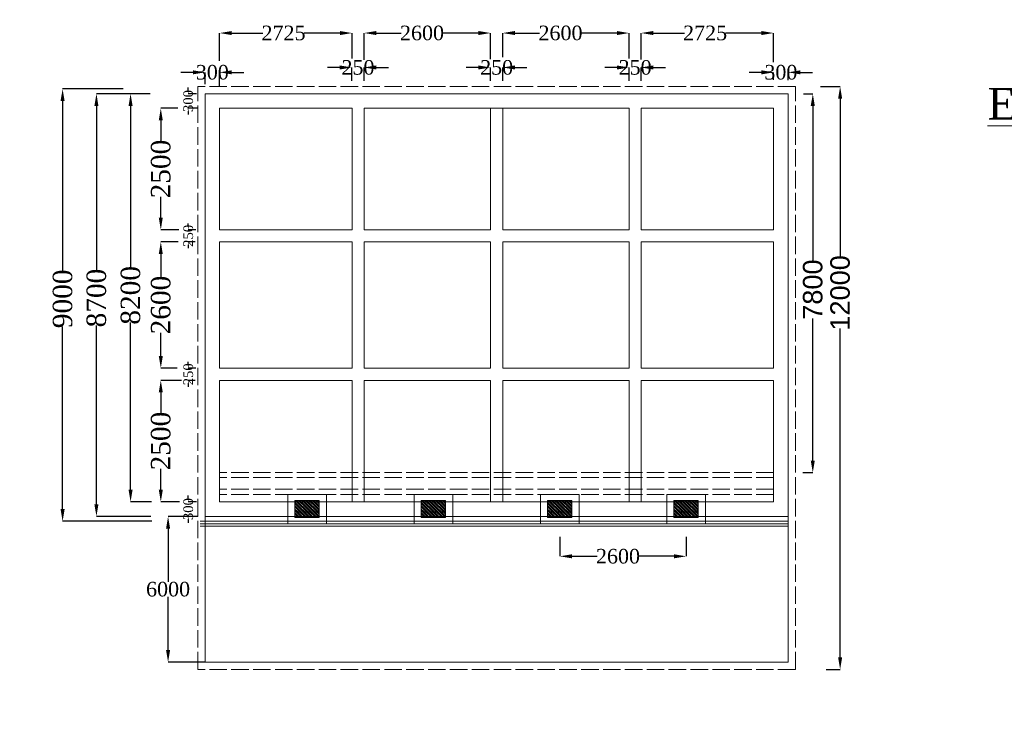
# Model space of a CAD drawing. Header units: millimetres. Extents: x -20950785 to 389010297, y -11535949 to 14056629.
# Tile 439 of 654: x 14643128 to 14683652, y -404768 to -376252. Entities that reach past the tile are written whole.
import ezdxf

# ---------------------------------------------------------------- set-up
doc = ezdxf.new("R2010")
doc.units = ezdxf.units.MM
doc.header["$LTSCALE"] = 60
doc.header["$MEASUREMENT"] = 0
doc.linetypes.add('ACAD_ISO02W100', pattern=[15, 12, -3])
doc.linetypes.add('HIDDEN', pattern=[0.375, 0.25, -0.125])
doc.layers.add('TEXT', color=7, linetype='Continuous')
doc.styles.add('PDF Arial Bold', font='times.ttf')
doc.dimstyles.get("Standard").update_dxf_attribs({"dimtxt": 400, "dimasz": 215, "dimexe": 0.18, "dimexo": 0.0625, "dimgap": 0.09, "dimtad": 0, "dimtih": 1, "dimtoh": 1, "dimdec": 0, "dimzin": 4, "dimdsep": 46, "dimtxsty": 'Standard', "dimblk": 'OPEN90', "dimcen": 0, "dimadec": 0, "dimazin": 1, "dimtfac": 1, "dimtdec": 0, "dimtix": 1, "dimtofl": 0, "dimtmove": 0, "dimatfit": 3, "dimldrblk": 'OPEN30', "dimfxl": 1, "dimtolj": 1, "dimtzin": 0, "dimarcsym": 0})

# ---------------------------------------------------------------- blocks, each defined once
blk = doc.blocks.new('*D4197')
at = {"color": 0, "linetype": 'Continuous', "lineweight": -2, "ltscale": 2, "transparency": 16777216}
for p, q in [((14675391, -379301), (14675770, -379301)), ((14675770, -379801), (14675770, -386175)), ((14675770, -394401), (14675770, -388555)), ((14675360, -394901), (14675770, -394901))]:
    blk.add_line(p, q, dxfattribs=at)
at = {"color": 0, "linetype": 'Continuous', "lineweight": 9, "ltscale": 2, "transparency": 16777216}
for points in [[(14675686, -379801), (14675853, -379801), (14675770, -379301)], [(14675686, -394401), (14675853, -394401), (14675770, -394901)]]:
    blk.add_solid(points, dxfattribs=at)
at = {"layer": 'Defpoints', "color": 0, "linetype": 'Continuous', "lineweight": 9, "ltscale": 2, "transparency": 16777216}
for p in [(14675391, -379301), (14675360, -394901), (14675770, -394901)]:
    blk.add_point(p, dxfattribs=at)
at = {"color": 0, "linetype": 'Continuous', "lineweight": 9, "ltscale": 2, "transparency": 16777216, "insert": (14675770, -387365), "char_height": 800, "attachment_point": 5, "rotation": 90, "style": 'PDF Arial Bold'}
blk.add_mtext('\\A1;{\\fArial|b0|i0|c0|p34;7800}', dxfattribs=at)
blk = doc.blocks.new('*D4198')
at = {"color": 0, "linetype": 'Continuous', "lineweight": -2, "ltscale": 2, "transparency": 16777216}
for p, q in [((14676085, -379001), (14676895, -379001)), ((14676895, -379501), (14676895, -386035)), ((14676895, -402501), (14676895, -388968)), ((14676324, -403001), (14676895, -403001))]:
    blk.add_line(p, q, dxfattribs=at)
at = {"color": 0, "linetype": 'Continuous', "lineweight": 9, "ltscale": 2, "transparency": 16777216}
for points in [[(14676812, -379501), (14676978, -379501), (14676895, -379001)], [(14676812, -402501), (14676978, -402501), (14676895, -403001)]]:
    blk.add_solid(points, dxfattribs=at)
at = {"layer": 'Defpoints', "color": 0, "linetype": 'Continuous', "lineweight": 9, "ltscale": 2, "transparency": 16777216}
for p in [(14676085, -379001), (14676324, -403001), (14676895, -403001)]:
    blk.add_point(p, dxfattribs=at)
at = {"color": 0, "linetype": 'Continuous', "lineweight": 9, "ltscale": 2, "transparency": 16777216, "insert": (14676895, -387501), "char_height": 800, "attachment_point": 5, "rotation": 90, "style": 'PDF Arial Bold'}
blk.add_mtext('\\A1;{\\fArial|b0|i0|c0|p34;12000}', dxfattribs=at)
blk = doc.blocks.new('*D4201')
at = {"color": 0, "linetype": 'Continuous', "lineweight": -2, "ltscale": 2, "transparency": 16777216}
for p, q in [((14668707, -377886), (14668707, -376802)), ((14669207, -376802), (14670489, -376802)), ((14673657, -376802), (14672183, -376802)), ((14674157, -378008), (14674157, -376802))]:
    blk.add_line(p, q, dxfattribs=at)
at = {"color": 0, "linetype": 'Continuous', "lineweight": 9, "ltscale": 2, "transparency": 16777216}
for points in [[(14669207, -376719), (14669207, -376885), (14668707, -376802)], [(14673657, -376719), (14673657, -376885), (14674157, -376802)]]:
    blk.add_solid(points, dxfattribs=at)
at = {"layer": 'Defpoints', "color": 0, "linetype": 'Continuous', "lineweight": 9, "ltscale": 2, "transparency": 16777216}
for p in [(14668707, -376802), (14668707, -377886), (14674157, -378008)]:
    blk.add_point(p, dxfattribs=at)
at = {"color": 0, "linetype": 'Continuous', "lineweight": 9, "ltscale": 2, "transparency": 16777216, "insert": (14671336, -376802), "char_height": 600, "attachment_point": 5, "style": 'PDF Arial Bold'}
blk.add_mtext('\\A1;2725', dxfattribs=at)
blk = doc.blocks.new('*D4202')
at = {"color": 0, "linetype": 'Continuous', "lineweight": -2, "ltscale": 2, "transparency": 16777216}
for p, q in [((14663007, -377796), (14663007, -376802)), ((14663507, -376802), (14664525, -376802)), ((14667707, -376802), (14666247, -376802)), ((14668207, -377853), (14668207, -376802))]:
    blk.add_line(p, q, dxfattribs=at)
at = {"color": 0, "linetype": 'Continuous', "lineweight": 9, "ltscale": 2, "transparency": 16777216}
for points in [[(14663507, -376719), (14663507, -376885), (14663007, -376802)], [(14667707, -376719), (14667707, -376885), (14668207, -376802)]]:
    blk.add_solid(points, dxfattribs=at)
at = {"layer": 'Defpoints', "color": 0, "linetype": 'Continuous', "lineweight": 9, "ltscale": 2, "transparency": 16777216}
for p in [(14663007, -376802), (14663007, -377796), (14668207, -377853)]:
    blk.add_point(p, dxfattribs=at)
at = {"color": 0, "linetype": 'Continuous', "lineweight": 9, "ltscale": 2, "transparency": 16777216, "insert": (14665386, -376802), "char_height": 600, "attachment_point": 5, "style": 'PDF Arial Bold'}
blk.add_mtext('\\A1;2600', dxfattribs=at)
blk = doc.blocks.new('*D4203')
at = {"color": 0, "linetype": 'Continuous', "lineweight": -2, "ltscale": 2, "transparency": 16777216}
for p, q in [((14657307, -377900), (14657307, -376802)), ((14657807, -376802), (14658825, -376802)), ((14662007, -376802), (14660547, -376802)), ((14662507, -377877), (14662507, -376802))]:
    blk.add_line(p, q, dxfattribs=at)
at = {"color": 0, "linetype": 'Continuous', "lineweight": 9, "ltscale": 2, "transparency": 16777216}
for points in [[(14657807, -376719), (14657807, -376885), (14657307, -376802)], [(14662007, -376719), (14662007, -376885), (14662507, -376802)]]:
    blk.add_solid(points, dxfattribs=at)
at = {"layer": 'Defpoints', "color": 0, "linetype": 'Continuous', "lineweight": 9, "ltscale": 2, "transparency": 16777216}
for p in [(14657307, -376802), (14657307, -377900), (14662507, -377877)]:
    blk.add_point(p, dxfattribs=at)
at = {"color": 0, "linetype": 'Continuous', "lineweight": 9, "ltscale": 2, "transparency": 16777216, "insert": (14659686, -376802), "char_height": 600, "attachment_point": 5, "style": 'PDF Arial Bold'}
blk.add_mtext('\\A1;2600', dxfattribs=at)
blk = doc.blocks.new('*D4204')
at = {"color": 0, "linetype": 'Continuous', "lineweight": -2, "ltscale": 2, "transparency": 16777216}
for p, q in [((14651357, -377948), (14651357, -376802)), ((14651857, -376802), (14653139, -376802)), ((14656307, -376802), (14654833, -376802)), ((14656807, -377852), (14656807, -376802))]:
    blk.add_line(p, q, dxfattribs=at)
at = {"color": 0, "linetype": 'Continuous', "lineweight": 9, "ltscale": 2, "transparency": 16777216}
for points in [[(14651857, -376719), (14651857, -376885), (14651357, -376802)], [(14656307, -376719), (14656307, -376885), (14656807, -376802)]]:
    blk.add_solid(points, dxfattribs=at)
at = {"layer": 'Defpoints', "color": 0, "linetype": 'Continuous', "lineweight": 9, "ltscale": 2, "transparency": 16777216}
for p in [(14651357, -376802), (14651357, -377948), (14656807, -377852)]:
    blk.add_point(p, dxfattribs=at)
at = {"color": 0, "linetype": 'Continuous', "lineweight": 9, "ltscale": 2, "transparency": 16777216, "insert": (14653986, -376802), "char_height": 600, "attachment_point": 5, "style": 'PDF Arial Bold'}
blk.add_mtext('\\A1;2725', dxfattribs=at)
blk = doc.blocks.new('*D4205')
at = {"color": 0, "linetype": 'Continuous', "lineweight": -2, "ltscale": 2, "transparency": 16777216}
for p, q in [((14667707, -378220), (14667207, -378220)), ((14668207, -378763), (14668207, -378220)), ((14668707, -378774), (14668707, -378220)), ((14669207, -378220), (14669707, -378220))]:
    blk.add_line(p, q, dxfattribs=at)
at = {"color": 0, "linetype": 'Continuous', "lineweight": 9, "ltscale": 2, "transparency": 16777216}
for points in [[(14667707, -378137), (14667707, -378303), (14668207, -378220)], [(14669207, -378137), (14669207, -378303), (14668707, -378220)]]:
    blk.add_solid(points, dxfattribs=at)
at = {"layer": 'Defpoints', "color": 0, "linetype": 'Continuous', "lineweight": 9, "ltscale": 2, "transparency": 16777216}
for p in [(14668207, -378220), (14668207, -378763), (14668707, -378774)]:
    blk.add_point(p, dxfattribs=at)
at = {"color": 0, "linetype": 'Continuous', "lineweight": 9, "ltscale": 2, "transparency": 16777216, "insert": (14668457, -378220), "char_height": 600, "attachment_point": 5, "style": 'PDF Arial Bold'}
blk.add_mtext('\\A1;250', dxfattribs=at)
blk = doc.blocks.new('*D4206')
at = {"color": 0, "linetype": 'Continuous', "lineweight": -2, "ltscale": 2, "transparency": 16777216}
for p, q in [((14662007, -378220), (14661507, -378220)), ((14662507, -378763), (14662507, -378220)), ((14663007, -378774), (14663007, -378220)), ((14663507, -378220), (14664007, -378220))]:
    blk.add_line(p, q, dxfattribs=at)
at = {"color": 0, "linetype": 'Continuous', "lineweight": 9, "ltscale": 2, "transparency": 16777216}
for points in [[(14662007, -378137), (14662007, -378303), (14662507, -378220)], [(14663507, -378137), (14663507, -378303), (14663007, -378220)]]:
    blk.add_solid(points, dxfattribs=at)
at = {"layer": 'Defpoints', "color": 0, "linetype": 'Continuous', "lineweight": 9, "ltscale": 2, "transparency": 16777216}
for p in [(14662507, -378220), (14662507, -378763), (14663007, -378774)]:
    blk.add_point(p, dxfattribs=at)
at = {"color": 0, "linetype": 'Continuous', "lineweight": 9, "ltscale": 2, "transparency": 16777216, "insert": (14662757, -378220), "char_height": 600, "attachment_point": 5, "style": 'PDF Arial Bold'}
blk.add_mtext('\\A1;250', dxfattribs=at)
blk = doc.blocks.new('*D4207')
at = {"color": 0, "linetype": 'Continuous', "lineweight": -2, "ltscale": 2, "transparency": 16777216}
for p, q in [((14656300, -378220), (14655800, -378220)), ((14656800, -378763), (14656800, -378220)), ((14657300, -378774), (14657300, -378220)), ((14657800, -378220), (14658300, -378220))]:
    blk.add_line(p, q, dxfattribs=at)
at = {"color": 0, "linetype": 'Continuous', "lineweight": 9, "ltscale": 2, "transparency": 16777216}
for points in [[(14656300, -378137), (14656300, -378303), (14656800, -378220)], [(14657800, -378137), (14657800, -378303), (14657300, -378220)]]:
    blk.add_solid(points, dxfattribs=at)
at = {"layer": 'Defpoints', "color": 0, "linetype": 'Continuous', "lineweight": 9, "ltscale": 2, "transparency": 16777216}
for p in [(14656800, -378220), (14656800, -378763), (14657300, -378774)]:
    blk.add_point(p, dxfattribs=at)
at = {"color": 0, "linetype": 'Continuous', "lineweight": 9, "ltscale": 2, "transparency": 16777216, "insert": (14657050, -378220), "char_height": 600, "attachment_point": 5, "style": 'PDF Arial Bold'}
blk.add_mtext('\\A1;250', dxfattribs=at)
blk = doc.blocks.new('*D4208')
at = {"color": 0, "linetype": 'Continuous', "lineweight": -2, "ltscale": 2, "transparency": 16777216}
for p, q in [((14673657, -378420), (14673157, -378420)), ((14674157, -378728), (14674157, -378420)), ((14674756, -378740), (14674756, -378420)), ((14675256, -378420), (14675756, -378420))]:
    blk.add_line(p, q, dxfattribs=at)
at = {"color": 0, "linetype": 'Continuous', "lineweight": 9, "ltscale": 2, "transparency": 16777216}
for points in [[(14673657, -378337), (14673657, -378503), (14674157, -378420)], [(14675256, -378337), (14675256, -378503), (14674756, -378420)]]:
    blk.add_solid(points, dxfattribs=at)
at = {"layer": 'Defpoints', "color": 0, "linetype": 'Continuous', "lineweight": 9, "ltscale": 2, "transparency": 16777216}
for p in [(14674157, -378420), (14674157, -378728), (14674756, -378740)]:
    blk.add_point(p, dxfattribs=at)
at = {"color": 0, "linetype": 'Continuous', "lineweight": 9, "ltscale": 2, "transparency": 16777216, "insert": (14674456, -378420), "char_height": 600, "attachment_point": 5, "style": 'PDF Arial Bold'}
blk.add_mtext('\\A1;300', dxfattribs=at)
blk = doc.blocks.new('*D4209')
at = {"color": 0, "linetype": 'Continuous', "lineweight": -2, "ltscale": 2, "transparency": 16777216}
for p, q in [((14650257, -378420), (14649757, -378420)), ((14650757, -378904), (14650757, -378420)), ((14651356, -378974), (14651356, -378420)), ((14651856, -378420), (14652356, -378420))]:
    blk.add_line(p, q, dxfattribs=at)
at = {"color": 0, "linetype": 'Continuous', "lineweight": 9, "ltscale": 2, "transparency": 16777216}
for points in [[(14650257, -378337), (14650257, -378503), (14650757, -378420)], [(14651856, -378337), (14651856, -378503), (14651356, -378420)]]:
    blk.add_solid(points, dxfattribs=at)
at = {"layer": 'Defpoints', "color": 0, "linetype": 'Continuous', "lineweight": 9, "ltscale": 2, "transparency": 16777216}
for p in [(14650757, -378420), (14650757, -378904), (14651356, -378974)]:
    blk.add_point(p, dxfattribs=at)
at = {"color": 0, "linetype": 'Continuous', "lineweight": 9, "ltscale": 2, "transparency": 16777216, "insert": (14651056, -378420), "char_height": 600, "attachment_point": 5, "style": 'PDF Arial Bold'}
blk.add_mtext('\\A1;300', dxfattribs=at)
blk = doc.blocks.new('*D4210')
at = {"color": 0, "linetype": 'Continuous', "lineweight": -2, "ltscale": 2, "transparency": 16777216}
for p, q in [((14649639, -379901), (14648935, -379901)), ((14648935, -380401), (14648935, -381254)), ((14648935, -384401), (14648935, -383549)), ((14649671, -384901), (14648935, -384901))]:
    blk.add_line(p, q, dxfattribs=at)
at = {"color": 0, "linetype": 'Continuous', "lineweight": 9, "ltscale": 2, "transparency": 16777216}
for points in [[(14648852, -380401), (14649018, -380401), (14648935, -379901)], [(14648852, -384401), (14649018, -384401), (14648935, -384901)]]:
    blk.add_solid(points, dxfattribs=at)
at = {"layer": 'Defpoints', "color": 0, "linetype": 'Continuous', "lineweight": 9, "ltscale": 2, "transparency": 16777216}
for p in [(14649639, -379901), (14648935, -384901), (14649671, -384901)]:
    blk.add_point(p, dxfattribs=at)
at = {"color": 0, "linetype": 'Continuous', "lineweight": 9, "ltscale": 2, "transparency": 16777216, "insert": (14648935, -382401), "char_height": 800, "attachment_point": 5, "rotation": 90, "style": 'PDF Arial Bold'}
blk.add_mtext('\\A1;2500', dxfattribs=at)
blk = doc.blocks.new('*D4211')
at = {"color": 0, "linetype": 'Continuous', "lineweight": -2, "ltscale": 2, "transparency": 16777216}
for p, q in [((14649783, -391101), (14648935, -391101)), ((14648935, -391601), (14648935, -392454)), ((14648935, -395601), (14648935, -394749)), ((14649704, -396101), (14648935, -396101))]:
    blk.add_line(p, q, dxfattribs=at)
at = {"color": 0, "linetype": 'Continuous', "lineweight": 9, "ltscale": 2, "transparency": 16777216}
for points in [[(14648852, -391601), (14649018, -391601), (14648935, -391101)], [(14648852, -395601), (14649018, -395601), (14648935, -396101)]]:
    blk.add_solid(points, dxfattribs=at)
at = {"layer": 'Defpoints', "color": 0, "linetype": 'Continuous', "lineweight": 9, "ltscale": 2, "transparency": 16777216}
for p in [(14649783, -391101), (14648935, -396101), (14649704, -396101)]:
    blk.add_point(p, dxfattribs=at)
at = {"color": 0, "linetype": 'Continuous', "lineweight": 9, "ltscale": 2, "transparency": 16777216, "insert": (14648935, -393601), "char_height": 800, "attachment_point": 5, "rotation": 90, "style": 'PDF Arial Bold'}
blk.add_mtext('\\A1;2500', dxfattribs=at)
blk = doc.blocks.new('*D4212')
at = {"color": 0, "linetype": 'Continuous', "lineweight": -2, "ltscale": 2, "transparency": 16777216}
for p, q in [((14649655, -385401), (14648935, -385401)), ((14648935, -385901), (14648935, -386854)), ((14648935, -390101), (14648935, -389149)), ((14649610, -390601), (14648935, -390601))]:
    blk.add_line(p, q, dxfattribs=at)
at = {"color": 0, "linetype": 'Continuous', "lineweight": 9, "ltscale": 2, "transparency": 16777216}
for points in [[(14648852, -385901), (14649018, -385901), (14648935, -385401)], [(14648852, -390101), (14649018, -390101), (14648935, -390601)]]:
    blk.add_solid(points, dxfattribs=at)
at = {"layer": 'Defpoints', "color": 0, "linetype": 'Continuous', "lineweight": 9, "ltscale": 2, "transparency": 16777216}
for p in [(14649655, -385401), (14648935, -390601), (14649610, -390601)]:
    blk.add_point(p, dxfattribs=at)
at = {"color": 0, "linetype": 'Continuous', "lineweight": 9, "ltscale": 2, "transparency": 16777216, "insert": (14648935, -388001), "char_height": 800, "attachment_point": 5, "rotation": 90, "style": 'PDF Arial Bold'}
blk.add_mtext('\\A1;2600', dxfattribs=at)
blk = doc.blocks.new('*D4213')
at = {"color": 0, "linetype": 'Continuous', "lineweight": -2, "ltscale": 2, "transparency": 16777216}
for p, q in [((14650066, -384771), (14650066, -384641)), ((14650373, -384901), (14650066, -384901)), ((14650344, -385401), (14650066, -385401)), ((14650066, -385531), (14650066, -385661))]:
    blk.add_line(p, q, dxfattribs=at)
at = {"color": 0, "linetype": 'Continuous', "lineweight": 9, "ltscale": 2, "transparency": 16777216}
for points in [[(14650044, -384771), (14650088, -384771), (14650066, -384901)], [(14650044, -385531), (14650088, -385531), (14650066, -385401)]]:
    blk.add_solid(points, dxfattribs=at)
at = {"layer": 'Defpoints', "color": 0, "linetype": 'Continuous', "lineweight": 9, "ltscale": 2, "transparency": 16777216}
for p in [(14650373, -384901), (14650066, -385401), (14650344, -385401)]:
    blk.add_point(p, dxfattribs=at)
at = {"color": 0, "linetype": 'Continuous', "lineweight": 9, "ltscale": 2, "transparency": 16777216, "insert": (14650066, -385151), "char_height": 400, "attachment_point": 5, "rotation": 90, "style": 'PDF Arial Bold'}
blk.add_mtext('\\A1;250', dxfattribs=at)
blk = doc.blocks.new('*D4214')
at = {"color": 0, "linetype": 'Continuous', "lineweight": -2, "ltscale": 2, "transparency": 16777216}
for p, q in [((14650066, -390471), (14650066, -390341)), ((14650373, -390601), (14650066, -390601)), ((14650344, -391101), (14650066, -391101)), ((14650066, -391231), (14650066, -391361))]:
    blk.add_line(p, q, dxfattribs=at)
at = {"color": 0, "linetype": 'Continuous', "lineweight": 9, "ltscale": 2, "transparency": 16777216}
for points in [[(14650044, -390471), (14650088, -390471), (14650066, -390601)], [(14650044, -391231), (14650088, -391231), (14650066, -391101)]]:
    blk.add_solid(points, dxfattribs=at)
at = {"layer": 'Defpoints', "color": 0, "linetype": 'Continuous', "lineweight": 9, "ltscale": 2, "transparency": 16777216}
for p in [(14650373, -390601), (14650066, -391101), (14650344, -391101)]:
    blk.add_point(p, dxfattribs=at)
at = {"color": 0, "linetype": 'Continuous', "lineweight": 9, "ltscale": 2, "transparency": 16777216, "insert": (14650066, -390851), "char_height": 400, "attachment_point": 5, "rotation": 90, "style": 'PDF Arial Bold'}
blk.add_mtext('\\A1;250', dxfattribs=at)
blk = doc.blocks.new('*D4215')
at = {"color": 0, "linetype": 'Continuous', "lineweight": -2, "ltscale": 2, "transparency": 16777216}
for p, q in [((14650066, -379171), (14650066, -379041)), ((14650411, -379301), (14650066, -379301)), ((14650469, -379901), (14650066, -379901)), ((14650066, -380031), (14650066, -380161))]:
    blk.add_line(p, q, dxfattribs=at)
at = {"color": 0, "linetype": 'Continuous', "lineweight": 9, "ltscale": 2, "transparency": 16777216}
for points in [[(14650044, -379171), (14650088, -379171), (14650066, -379301)], [(14650044, -380031), (14650088, -380031), (14650066, -379901)]]:
    blk.add_solid(points, dxfattribs=at)
at = {"layer": 'Defpoints', "color": 0, "linetype": 'Continuous', "lineweight": 9, "ltscale": 2, "transparency": 16777216}
for p in [(14650411, -379301), (14650066, -379901), (14650469, -379901)]:
    blk.add_point(p, dxfattribs=at)
at = {"color": 0, "linetype": 'Continuous', "lineweight": 9, "ltscale": 2, "transparency": 16777216, "insert": (14650066, -379601), "char_height": 400, "attachment_point": 5, "rotation": 90, "style": 'PDF Arial Bold'}
blk.add_mtext('\\A1;300', dxfattribs=at)
blk = doc.blocks.new('*D4216')
at = {"color": 0, "linetype": 'Continuous', "lineweight": -2, "ltscale": 2, "transparency": 16777216}
for p, q in [((14650066, -395971), (14650066, -395841)), ((14650403, -396101), (14650066, -396101)), ((14650344, -396701), (14650066, -396701)), ((14650066, -396831), (14650066, -396961))]:
    blk.add_line(p, q, dxfattribs=at)
at = {"color": 0, "linetype": 'Continuous', "lineweight": 9, "ltscale": 2, "transparency": 16777216}
for points in [[(14650044, -395971), (14650088, -395971), (14650066, -396101)], [(14650044, -396831), (14650088, -396831), (14650066, -396701)]]:
    blk.add_solid(points, dxfattribs=at)
at = {"layer": 'Defpoints', "color": 0, "linetype": 'Continuous', "lineweight": 9, "ltscale": 2, "transparency": 16777216}
for p in [(14650403, -396101), (14650066, -396701), (14650344, -396701)]:
    blk.add_point(p, dxfattribs=at)
at = {"color": 0, "linetype": 'Continuous', "lineweight": 9, "ltscale": 2, "transparency": 16777216, "insert": (14650066, -396401), "char_height": 400, "attachment_point": 5, "rotation": 90, "style": 'PDF Arial Bold'}
blk.add_mtext('\\A1;300', dxfattribs=at)
blk = doc.blocks.new('*D4217')
at = {"color": 0, "linetype": 'Continuous', "lineweight": -2, "ltscale": 2, "transparency": 16777216}
for p, q in [((14647380, -379101), (14644894, -379101)), ((14644894, -379601), (14644894, -386608)), ((14644894, -396401), (14644894, -388882)), ((14648568, -396901), (14644894, -396901))]:
    blk.add_line(p, q, dxfattribs=at)
at = {"color": 0, "linetype": 'Continuous', "lineweight": 9, "ltscale": 2, "transparency": 16777216}
for points in [[(14644810, -379601), (14644977, -379601), (14644894, -379101)], [(14644810, -396401), (14644977, -396401), (14644894, -396901)]]:
    blk.add_solid(points, dxfattribs=at)
at = {"layer": 'Defpoints', "color": 0, "linetype": 'Continuous', "lineweight": 9, "ltscale": 2, "transparency": 16777216}
for p in [(14647380, -379101), (14644894, -396901), (14648568, -396901)]:
    blk.add_point(p, dxfattribs=at)
at = {"color": 0, "linetype": 'Continuous', "lineweight": 9, "ltscale": 2, "transparency": 16777216, "insert": (14644894, -387745), "char_height": 800, "attachment_point": 5, "rotation": 90, "style": 'PDF Arial Bold'}
blk.add_mtext('\\A1;9000', dxfattribs=at)
blk = doc.blocks.new('*D4218')
at = {"color": 0, "linetype": 'Continuous', "lineweight": -2, "ltscale": 2, "transparency": 16777216}
for p, q in [((14648501, -379301), (14647691, -379301)), ((14647691, -379801), (14647691, -386477)), ((14647691, -395601), (14647691, -388726)), ((14648553, -396101), (14647691, -396101))]:
    blk.add_line(p, q, dxfattribs=at)
at = {"color": 0, "linetype": 'Continuous', "lineweight": 9, "ltscale": 2, "transparency": 16777216}
for points in [[(14647608, -379801), (14647774, -379801), (14647691, -379301)], [(14647608, -395601), (14647774, -395601), (14647691, -396101)]]:
    blk.add_solid(points, dxfattribs=at)
at = {"layer": 'Defpoints', "color": 0, "linetype": 'Continuous', "lineweight": 9, "ltscale": 2, "transparency": 16777216}
for p in [(14648501, -379301), (14647691, -396101), (14648553, -396101)]:
    blk.add_point(p, dxfattribs=at)
at = {"color": 0, "linetype": 'Continuous', "lineweight": 9, "ltscale": 2, "transparency": 16777216, "insert": (14647691, -387601), "char_height": 800, "attachment_point": 5, "rotation": 90, "style": 'PDF Arial Bold'}
blk.add_mtext('\\A1;8200', dxfattribs=at)
blk = doc.blocks.new('*D4219')
at = {"color": 0, "linetype": 'Continuous', "lineweight": -2, "ltscale": 2, "transparency": 16777216}
for p, q in [((14648501, -379301), (14646286, -379301)), ((14646286, -379801), (14646286, -386588)), ((14646286, -396201), (14646286, -388837)), ((14648521, -396701), (14646286, -396701))]:
    blk.add_line(p, q, dxfattribs=at)
at = {"color": 0, "linetype": 'Continuous', "lineweight": 9, "ltscale": 2, "transparency": 16777216}
for points in [[(14646202, -379801), (14646369, -379801), (14646286, -379301)], [(14646202, -396201), (14646369, -396201), (14646286, -396701)]]:
    blk.add_solid(points, dxfattribs=at)
at = {"layer": 'Defpoints', "color": 0, "linetype": 'Continuous', "lineweight": 9, "ltscale": 2, "transparency": 16777216}
for p in [(14648501, -379301), (14646286, -396701), (14648521, -396701)]:
    blk.add_point(p, dxfattribs=at)
at = {"color": 0, "linetype": 'Continuous', "lineweight": 9, "ltscale": 2, "transparency": 16777216, "insert": (14646286, -387713), "char_height": 800, "attachment_point": 5, "rotation": 90, "style": 'PDF Arial Bold'}
blk.add_mtext('\\A1;8700', dxfattribs=at)
blk = doc.blocks.new('*D4220')
at = {"color": 0, "linetype": 'Continuous', "lineweight": -2, "ltscale": 2, "transparency": 16777216}
for p, q in [((14650457, -396701), (14649235, -396701)), ((14649235, -397201), (14649235, -399396)), ((14649235, -402201), (14649235, -400007)), ((14650757, -402701), (14649235, -402701))]:
    blk.add_line(p, q, dxfattribs=at)
at = {"color": 0, "linetype": 'Continuous', "lineweight": 9, "ltscale": 2, "transparency": 16777216}
for points in [[(14649152, -397201), (14649318, -397201), (14649235, -396701)], [(14649152, -402201), (14649318, -402201), (14649235, -402701)]]:
    blk.add_solid(points, dxfattribs=at)
at = {"layer": 'Defpoints', "color": 0, "linetype": 'Continuous', "lineweight": 9, "ltscale": 2, "transparency": 16777216}
for p in [(14650457, -396701), (14649235, -402701), (14650757, -402701)]:
    blk.add_point(p, dxfattribs=at)
at = {"color": 0, "linetype": 'Continuous', "lineweight": 9, "ltscale": 2, "transparency": 16777216, "insert": (14649235, -399701), "char_height": 600, "attachment_point": 5, "style": 'PDF Arial Bold'}
blk.add_mtext('\\A1;6000', dxfattribs=at)
blk = doc.blocks.new('*D4221')
at = {"color": 0, "linetype": 'Continuous', "lineweight": -2, "ltscale": 2, "transparency": 16777216}
for p, q in [((14665357, -397548), (14665357, -398345)), ((14670557, -397548), (14670557, -398345)), ((14665857, -398345), (14666891, -398345)), ((14670057, -398345), (14668613, -398345))]:
    blk.add_line(p, q, dxfattribs=at)
at = {"color": 0, "linetype": 'Continuous', "lineweight": 9, "ltscale": 2, "transparency": 16777216}
for points in [[(14665857, -398261), (14665857, -398428), (14665357, -398345)], [(14670057, -398261), (14670057, -398428), (14670557, -398345)]]:
    blk.add_solid(points, dxfattribs=at)
at = {"layer": 'Defpoints', "color": 0, "linetype": 'Continuous', "lineweight": 9, "ltscale": 2, "transparency": 16777216}
for p in [(14665357, -397548), (14670557, -397548), (14665357, -398345)]:
    blk.add_point(p, dxfattribs=at)
at = {"color": 0, "linetype": 'Continuous', "lineweight": 9, "ltscale": 2, "transparency": 16777216, "insert": (14667752, -398345), "char_height": 600, "attachment_point": 5, "style": 'PDF Arial Bold'}
blk.add_mtext('\\A1;2600', dxfattribs=at)

msp = doc.modelspace()

# ---------------------------------------------------------------- hatches: boundary and pattern name
at = {"linetype": 'Continuous', "lineweight": 9, "ltscale": 2}
h = msp.add_hatch(dxfattribs=at)
h.set_pattern_fill('GOST_GROUND', scale=10, angle=-90)
h.set_pattern_definition([(315, (17667813.83, 22008895.62), (-3e-14, -141.42135624), [200]), (315, (17667813.83, 22008865.62), (-3e-14, -141.42135624), [200]), (315, (17667813.83, 22008835.62), (-3e-14, -141.42135624), [200])])
h.paths.add_polyline_path([(14654456.83, -396051.38), (14654456.83, -396751.38), (14655456.83, -396751.38), (14655456.83, -396051.38)])
h = msp.add_hatch(dxfattribs=at)
h.set_pattern_fill('GOST_GROUND', scale=10, angle=-90)
h.set_pattern_definition([(315, (17673013.83, 22008895.62), (-3e-14, -141.42135624), [200]), (315, (17673013.83, 22008865.62), (-3e-14, -141.42135624), [200]), (315, (17673013.83, 22008835.62), (-3e-14, -141.42135624), [200])])
h.paths.add_polyline_path([(14659656.83, -396051.38), (14659656.83, -396751.38), (14660656.83, -396751.38), (14660656.83, -396051.38)])
h = msp.add_hatch(dxfattribs=at)
h.set_pattern_fill('GOST_GROUND', scale=10, angle=-90)
h.set_pattern_definition([(315, (17678213.83, 22008895.62), (-3e-14, -141.42135624), [200]), (315, (17678213.83, 22008865.62), (-3e-14, -141.42135624), [200]), (315, (17678213.83, 22008835.62), (-3e-14, -141.42135624), [200])])
h.paths.add_polyline_path([(14664856.83, -396051.38), (14664856.83, -396751.38), (14665856.83, -396751.38), (14665856.83, -396051.38)])
h = msp.add_hatch(dxfattribs=at)
h.set_pattern_fill('GOST_GROUND', scale=10, angle=-90)
h.set_pattern_definition([(315, (17683413.83, 22008895.62), (-3e-14, -141.42135624), [200]), (315, (17683413.83, 22008865.62), (-3e-14, -141.42135624), [200]), (315, (17683413.83, 22008835.62), (-3e-14, -141.42135624), [200])])
h.paths.add_polyline_path([(14670056.83, -396051.38), (14670056.83, -396751.38), (14671056.83, -396751.38), (14671056.83, -396051.38)])

# ---------------------------------------------------------------- linework, layer by layer
at = {"color": 7, "linetype": 'ACAD_ISO02W100', "lineweight": 9}
for p, q in [((14650456.83, -403001.38), (14650456.83, -379001.38)), ((14675056.83, -379001.38), (14650456.83, -379001.38)), ((14675056.83, -403001.38), (14675056.83, -379001.38)), ((14674156.83, -394901.38), (14651356.83, -394901.38)), ((14674156.83, -395101.38), (14651356.83, -395101.38)), ((14674156.83, -395581.38), (14651356.83, -395581.38)), ((14674156.83, -395801.38), (14651356.83, -395801.38)), ((14675056.83, -403001.38), (14650456.83, -403001.38))]:
    msp.add_line(p, q, dxfattribs=at)
at = {"color": 7, "linetype": 'Continuous', "lineweight": 9, "ltscale": 2}
for p, q in [((14650756.83, -402701.38), (14650756.83, -379301.38)), ((14674756.83, -379301.38), (14650756.83, -379301.38)), ((14674756.83, -395051.38), (14674756.83, -379301.38)), ((14651356.83, -384901.38), (14651356.83, -379901.38)), ((14656806.83, -379901.38), (14651356.83, -379901.38)), ((14656806.83, -384901.38), (14656806.83, -379901.38)), ((14657306.83, -384901.38), (14657306.83, -379901.38)), ((14662506.83, -379901.38), (14657306.83, -379901.38)), ((14662506.83, -384901.38), (14662506.83, -379901.38)), ((14663006.83, -379901.38), (14662506.83, -379901.38)), ((14663006.83, -384901.38), (14663006.83, -379901.38)), ((14668206.83, -379901.38), (14663006.83, -379901.38)), ((14668206.83, -384901.38), (14668206.83, -379901.38)), ((14668706.83, -384901.38), (14668706.83, -379901.38)), ((14674156.83, -379901.38), (14668706.83, -379901.38)), ((14674156.83, -384901.38), (14674156.83, -379901.38)), ((14651356.83, -384901.38), (14655256.83, -384901.38)), ((14651356.83, -384901.38), (14656806.83, -384901.38)), ((14657306.83, -384901.38), (14662506.83, -384901.38)), ((14662156.83, -384901.38), (14662506.83, -384901.38)), ((14663006.83, -384901.38), (14668206.83, -384901.38)), ((14668706.83, -384901.38), (14674156.83, -384901.38)), ((14651356.83, -390601.38), (14651356.83, -385401.38)), ((14651356.83, -385401.38), (14656806.83, -385401.38)), ((14656806.83, -390601.38), (14656806.83, -385401.38)), ((14657306.83, -390601.38), (14657306.83, -385401.38)), ((14657306.83, -385401.38), (14662506.83, -385401.38)), ((14662506.83, -390601.38), (14662506.83, -385401.38)), ((14663006.83, -390601.38), (14663006.83, -385401.38)), ((14663006.83, -385401.38), (14668206.83, -385401.38)), ((14668206.83, -390601.38), (14668206.83, -385401.38)), ((14668706.83, -390601.38), (14668706.83, -385401.38)), ((14668706.83, -385401.38), (14674156.83, -385401.38)), ((14674156.83, -390601.38), (14674156.83, -385401.38)), ((14651356.83, -390601.38), (14656806.83, -390601.38)), ((14657306.83, -390601.38), (14662506.83, -390601.38)), ((14663006.83, -390601.38), (14668206.83, -390601.38)), ((14668706.83, -390601.38), (14674156.83, -390601.38)), ((14651356.83, -396101.38), (14651356.83, -391101.38)), ((14651356.83, -391101.38), (14655256.83, -391101.38)), ((14651356.83, -391101.38), (14656806.83, -391101.38)), ((14656806.83, -396101.38), (14656806.83, -391101.38)), ((14657306.83, -396101.38), (14657306.83, -391101.38)), ((14657306.83, -391101.38), (14662506.83, -391101.38)), ((14662156.83, -391101.38), (14662506.83, -391101.38)), ((14662506.83, -396101.38), (14662506.83, -391101.38)), ((14663006.83, -396101.38), (14663006.83, -391101.38)), ((14663006.83, -391101.38), (14668206.83, -391101.38)), ((14668206.83, -396101.38), (14668206.83, -391101.38)), ((14668706.83, -396101.38), (14668706.83, -391101.38)), ((14668706.83, -391101.38), (14674156.83, -391101.38)), ((14674156.83, -396101.38), (14674156.83, -391101.38)), ((14674756.83, -395051.38), (14674756.83, -402701.38)), ((14654156.83, -397001.38), (14654156.83, -395801.38)), ((14654156.83, -395801.38), (14655756.83, -395801.38)), ((14655756.83, -395801.38), (14655756.83, -397001.38)), ((14659356.83, -397001.38), (14659356.83, -395801.38)), ((14659356.83, -395801.38), (14660956.83, -395801.38)), ((14660956.83, -395801.38), (14660956.83, -397001.38)), ((14664556.83, -397001.38), (14664556.83, -395801.38)), ((14664556.83, -395801.38), (14666156.83, -395801.38)), ((14666156.83, -395801.38), (14666156.83, -397001.38)), ((14669756.83, -397001.38), (14669756.83, -395801.38)), ((14669756.83, -395801.38), (14671356.83, -395801.38)), ((14671356.83, -395801.38), (14671356.83, -397001.38)), ((14651356.83, -396101.38), (14655256.83, -396101.38)), ((14674156.83, -396101.38), (14651356.83, -396101.38)), ((14653556.83, -396101.38), (14656806.83, -396101.38)), ((14653556.83, -396101.38), (14656806.83, -396101.38)), ((14653556.83, -396101.38), (14656806.83, -396101.38)), ((14655456.83, -396051.38), (14654456.83, -396051.38)), ((14654456.83, -396051.38), (14654456.83, -396751.38)), ((14655456.83, -396051.38), (14655456.83, -396751.38)), ((14657306.83, -396101.38), (14661556.83, -396101.38)), ((14657306.83, -396101.38), (14661556.83, -396101.38)), ((14657306.83, -396101.38), (14661556.83, -396101.38)), ((14660656.83, -396051.38), (14659656.83, -396051.38)), ((14659656.83, -396051.38), (14659656.83, -396751.38)), ((14660656.83, -396051.38), (14660656.83, -396751.38)), ((14663006.83, -396101.38), (14668206.83, -396101.38)), ((14663006.83, -396101.38), (14668206.83, -396101.38)), ((14665856.83, -396051.38), (14664856.83, -396051.38)), ((14664856.83, -396051.38), (14664856.83, -396751.38)), ((14665856.83, -396051.38), (14665856.83, -396751.38)), ((14668706.83, -396101.38), (14674156.83, -396101.38)), ((14671056.83, -396051.38), (14670056.83, -396051.38)), ((14670056.83, -396051.38), (14670056.83, -396751.38)), ((14671056.83, -396051.38), (14671056.83, -396751.38)), ((14674756.83, -396701.38), (14650756.83, -396701.38)), ((14674756.83, -396901.38), (14650556.83, -396901.38)), ((14674756.83, -397001.38), (14650556.83, -397001.38)), ((14674756.83, -397101.38), (14650556.83, -397101.38)), ((14674756.83, -397101.38), (14650556.83, -397101.38)), ((14674756.83, -397101.38), (14650556.83, -397101.38)), ((14655756.83, -397001.38), (14654156.83, -397001.38)), ((14655456.83, -396751.38), (14654456.83, -396751.38)), ((14660956.83, -397001.38), (14659356.83, -397001.38)), ((14660656.83, -396751.38), (14659656.83, -396751.38)), ((14666156.83, -397001.38), (14664556.83, -397001.38)), ((14665856.83, -396751.38), (14664856.83, -396751.38)), ((14671356.83, -397001.38), (14669756.83, -397001.38)), ((14671056.83, -396751.38), (14670056.83, -396751.38)), ((14674756.83, -402701.38), (14650756.83, -402701.38))]:
    msp.add_line(p, q, dxfattribs=at)
at = {"color": 7, "linetype": 'HIDDEN', "lineweight": 9, "ltscale": 2}
msp.add_line((14659556.83, -396101.38), (14662506.83, -396101.38), dxfattribs=at)
msp.add_line((14659556.83, -396101.38), (14662506.83, -396101.38), dxfattribs=at)
at = {"color": 7, "linetype": 'Continuous', "lineweight": 9, "ltscale": 2}
msp.add_circle((14751148.1, -376200.45), 347474.95, dxfattribs=at)

# ---------------------------------------------------------------- texts
at = {"layer": 'TEXT', "linetype": 'Continuous', "lineweight": 9, "insert": (14680533.09, -379063.5), "char_height": 1300, "width": 23280.4872, "attachment_point": 1}
msp.add_mtext('\\pi2427.77062;{\\fTimes New Roman|b0|i0|c0|p18;\\LELEVATION OF PIER \\P\\pi3593.74034;ALONG CURRENT \\P\\pi6498.82325;DIRECTION  }', dxfattribs=at)

# ---------------------------------------------------------------- dimensions: what is measured, and where the dimension line sits
at = {"color": 7, "linetype": 'Continuous', "lineweight": 9, "ltscale": 2}
for base, p1, p2, text, picture, middle in [((14651356.83, -376802.03), (14656806.83, -377852.03), (14651356.83, -377948.03), '2725', '*D4204', (14653985.83, -376802.03)), ((14657306.83, -376802.03), (14662506.83, -377877.03), (14657306.83, -377900.03), '2600', '*D4203', (14659685.83, -376802.03)), ((14663006.83, -376802.03), (14668206.83, -377853.03), (14663006.83, -377796.03), '2600', '*D4202', (14665385.83, -376802.03)), ((14668706.83, -376802.03), (14674156.83, -378008.03), (14668706.83, -377886.03), '2725', '*D4201', (14671335.83, -376802.03)), ((14650756.83, -378420.03), (14651355.83, -378974.03), (14650756.83, -378904.03), '300', '*D4209', (14651056.33, -378420.03)), ((14656799.83, -378220.03), (14657299.83, -378774.03), (14656799.83, -378763.03), '250', '*D4207', (14657049.83, -378220.03)), ((14662506.83, -378220.03), (14663006.83, -378774.03), (14662506.83, -378763.03), '250', '*D4206', (14662756.83, -378220.03)), ((14668206.83, -378220.03), (14668706.83, -378774.03), (14668206.83, -378763.03), '250', '*D4205', (14668456.83, -378220.03)), ((14674156.83, -378420.03), (14674755.83, -378739.85), (14674156.83, -378728.35), '300', '*D4208', (14674456.33, -378420.03)), ((14665356.83, -398344.73), (14670556.83, -397548.3), (14665356.83, -397548.3), '2600', '*D4221', (14667751.83, -398344.73))]:
    dim = msp.add_linear_dim(base=base, p1=p1, p2=p2, text=text, dimstyle='Standard', override={"dimtxt": 600, "dimasz": 500, "dimtxsty": 'PDF Arial Bold', "dimfxl": 300}, dxfattribs=at)
    dim.commit()
    dim.dimension.update_dxf_attribs({"geometry": picture, "text_midpoint": middle, "dimtype": 160})
for base, p1, p2, text, picture, middle in [((14644893.83, -396901.38), (14647379.83, -379101.38), (14648568.45, -396901.38), '9000', '*D4217', (14644893.83, -387744.85)), ((14646285.83, -396701.38), (14648500.83, -379301.38), (14648521.21, -396701.38), '8700', '*D4219', (14646285.83, -387712.85)), ((14647690.83, -396101.38), (14648500.83, -379301.38), (14648552.59, -396101.38), '8200', '*D4218', (14647690.83, -387601.38)), ((14675769.83, -394901.38), (14675390.83, -379301.38), (14675359.83, -394901.38), '{\\fArial|b0|i0|c0|p34;7800}', '*D4197', (14675769.83, -387365.35)), ((14676894.83, -403001.38), (14676084.83, -379001.38), (14676323.83, -403001.38), '{\\fArial|b0|i0|c0|p34;12000}', '*D4198', (14676894.83, -387501.38))]:
    dim = msp.add_linear_dim(base=base, p1=p1, p2=p2, angle=270, text=text, dimstyle='Standard', override={"dimtxt": 800, "dimasz": 500, "dimtxsty": 'PDF Arial Bold', "dimfxl": 300}, dxfattribs=at)
    dim.commit()
    dim.dimension.update_dxf_attribs({"geometry": picture, "text_midpoint": middle, "dimtype": 160, "text_rotation": 90})
for base, p1, p2, text, override, picture, middle in [((14650065.83, -379901.38), (14650411.09, -379301.38), (14650468.83, -379901.38), '300', {"dimasz": 130, "dimtxsty": 'PDF Arial Bold', "dimfxl": 300}, '*D4215', (14650065.83, -379601.38)), ((14648934.83, -384901.38), (14649638.83, -379901.38), (14649670.83, -384901.38), '2500', {"dimtxt": 800, "dimasz": 500, "dimtxsty": 'PDF Arial Bold', "dimfxl": 300}, '*D4210', (14648934.83, -382401.38)), ((14650065.83, -385401.38), (14650372.83, -384901.38), (14650343.83, -385401.38), '250', {"dimasz": 130, "dimtxsty": 'PDF Arial Bold', "dimfxl": 300}, '*D4213', (14650065.83, -385151.38)), ((14648934.83, -390601.38), (14649654.83, -385401.38), (14649609.83, -390601.38), '2600', {"dimtxt": 800, "dimasz": 500, "dimtxsty": 'PDF Arial Bold', "dimfxl": 300}, '*D4212', (14648934.83, -388001.38)), ((14650065.83, -391101.38), (14650372.83, -390601.38), (14650343.83, -391101.38), '250', {"dimasz": 130, "dimtxsty": 'PDF Arial Bold', "dimfxl": 300}, '*D4214', (14650065.83, -390851.38)), ((14648934.83, -396101.38), (14649782.83, -391101.38), (14649703.83, -396101.38), '2500', {"dimtxt": 800, "dimasz": 500, "dimtxsty": 'PDF Arial Bold', "dimfxl": 300}, '*D4211', (14648934.83, -393601.38)), ((14650065.83, -396701.38), (14650402.83, -396101.38), (14650343.83, -396701.38), '300', {"dimasz": 130, "dimtxsty": 'PDF Arial Bold', "dimfxl": 300}, '*D4216', (14650065.83, -396401.38))]:
    dim = msp.add_linear_dim(base=base, p1=p1, p2=p2, angle=270, text=text, dimstyle='Standard', override=override, dxfattribs=at)
    dim.commit()
    dim.dimension.update_dxf_attribs({"geometry": picture, "text_midpoint": middle, "text_rotation": 90})
dim = msp.add_linear_dim(base=(14649234.83, -402701.38), p1=(14650456.83, -396701.38), p2=(14650756.83, -402701.38), angle=270, dimstyle='Standard', override={"dimtxt": 600, "dimasz": 500, "dimtxsty": 'PDF Arial Bold', "dimfxl": 300}, dxfattribs=at)
dim.commit()
dim.dimension.update_dxf_attribs({"geometry": '*D4220', "text_midpoint": (14649234.83, -399701.38)})

doc.saveas('drawing.dxf')
